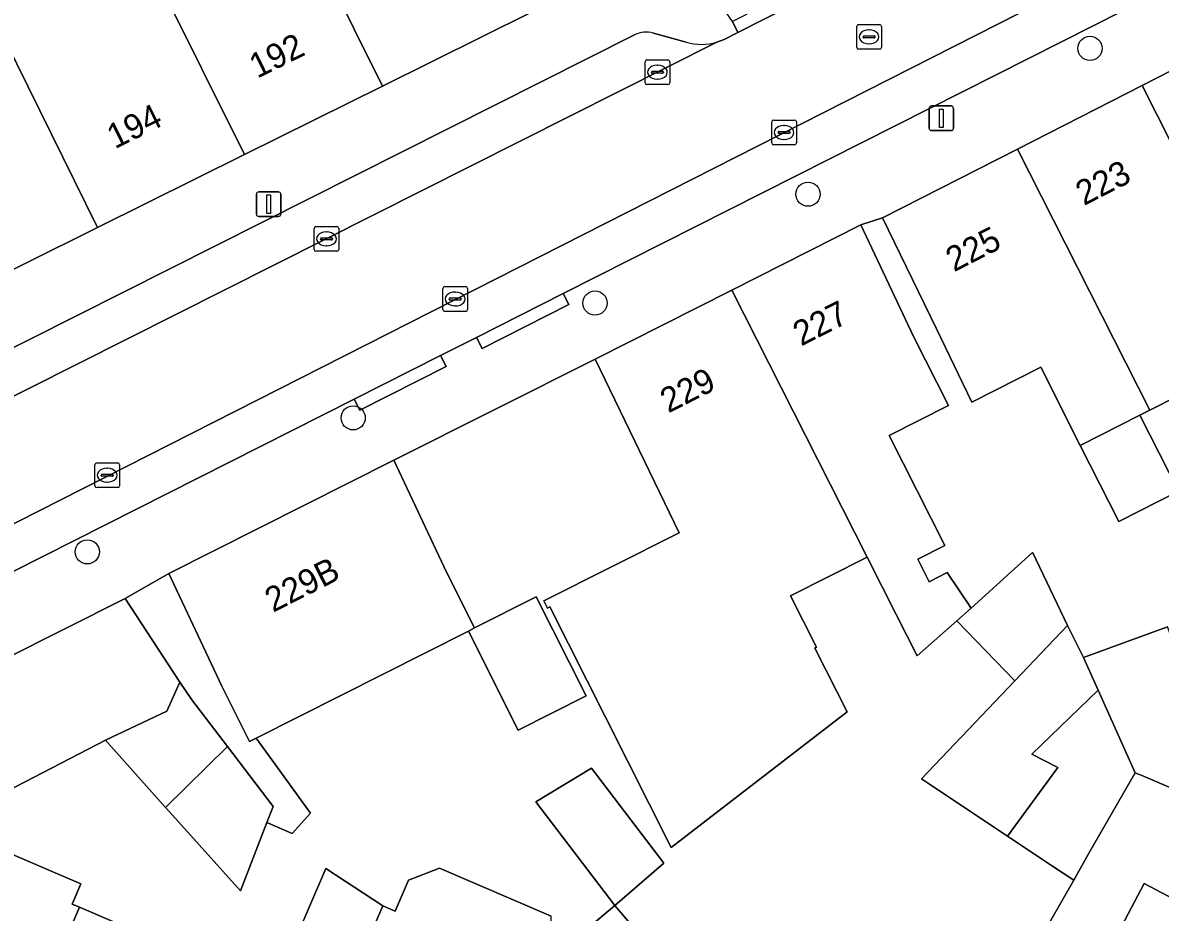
# Model space of a CAD drawing. Extents: x 161771 to 163125, y 382475 to 383179.
# Drawn here: x 162230.92 to 162276.97, y 382640.16 to 382676.18 of the extents above; entities that cross this region are included whole.
import ezdxf

# ---------------------------------------------------------------- set-up
doc = ezdxf.new("R2010")
doc.units = 0
for name, color, linetype in [('IMGEO_Boom', 7, 'Continuous'), ('IMGEO_Erf', 7, 'Continuous'), ('IMGEO_Kolk', 7, 'Continuous'), ('IMGEO_Lichtmast', 7, 'Continuous'), ('IMGEO_Pand', 7, 'Continuous'), ('IMGEO_Pand_nummerreeks', 7, 'Continuous'), ('IMGEO_Parkeervlak_open', 7, 'Continuous'), ('IMGEO_Rijbaan_lokaal_open', 7, 'Continuous'), ('IMGEO_Rioolput', 7, 'Continuous'), ('IMGEO_Voetpad_open', 7, 'Continuous')]:
    doc.layers.add(name, color=color, linetype=linetype)

msp = doc.modelspace()

# ---------------------------------------------------------------- linework, layer by layer
at = {"layer": 'IMGEO_Boom'}
for centre in [(162274.122, 382675.143), (162262.707, 382669.24), (162254.084, 382664.831), (162244.297, 382660.183), (162233.533, 382654.758)]:
    msp.add_circle(centre, 0.489, dxfattribs=at)
at = {"layer": 'IMGEO_Erf'}
for points in [[(162278.779, 382661.628), (162276.538, 382660.493), (162276.144, 382660.294), (162277.703, 382657.216), (162275.288, 382655.992), (162273.729, 382659.07), (162272.128, 382662.231), (162269.344, 382660.821), (162267.907, 382663.783), (162265.725, 382668.281), (162264.844, 382667.999), (162266.991, 382663.446), (162268.391, 382660.683), (162265.991, 382659.467), (162268.246, 382655.015), (162267.149, 382654.46), (162267.616, 382653.537), (162268.346, 382653.927), (162269.306, 382652.481), (162271.796, 382654.732), (162271.806, 382654.711), (162273.212, 382651.773), (162273.865, 382650.475), (162277.261, 382651.725)], [(162270.528, 382636.341), (162273.461, 382641.465), (162272.609, 382642.033), (162270.785, 382643.25), (162267.305, 382645.573), (162271.073, 382649.536), (162268.73, 382651.961), (162267.122, 382650.549), (162266.273, 382652.224), (162265.098, 382654.543), (162262.003, 382652.976), (162263.055, 382650.896), (162262.986, 382650.861), (162264.291, 382648.283), (162257.17, 382642.789), (162254.507, 382648.066), (162252.255, 382652.529), (162252.165, 382652.483), (162252.02, 382652.768), (162257.492, 382655.529), (162254.089, 382662.563), (162245.938, 382658.466), (162248.083, 382653.909), (162249.209, 382651.677), (162251.7, 382652.934), (162253.722, 382648.925), (162250.981, 382647.542), (162248.959, 382651.551), (162240.366, 382647.216), (162242.573, 382644.174), (162241.827, 382643.357), (162240.801, 382643.795), (162239.729, 382641.027), (162237.224, 382643.827), (162236.703, 382644.409), (162234.268, 382647.13), (162229.913, 382644.872)], [(162229.737, 382642.833), (162233.268, 382641.319), (162232.925, 382640.492), (162233.212, 382640.369), (162238.585, 382638.062)], [(162241.991, 382639.144), (162243.188, 382641.933), (162245.49, 382640.43), (162245.999, 382640.212), (162246.537, 382641.466), (162247.788, 382641.95), (162252.313, 382640.007)], [(162279.97, 382639.402), (162276.316, 382641.335), (162273.075, 382635.184)], [(162252.747, 382638.63), (162254.888, 382640.436), (162256.327, 382638.731)]]:
    msp.add_lwpolyline(points, dxfattribs=at)
msp.add_lwpolyline([(162254.888, 382640.436), (162251.686, 382644.632), (162253.937, 382645.998), (162256.874, 382642.15)], close=True, dxfattribs=at)
at = {"layer": 'IMGEO_Kolk'}
for p, q in [((162256.11, 382673.753), (162256.11, 382674.605)), ((162256.185, 382674.679), (162257.037, 382674.679)), ((162256.598, 382674.459), (162256.623, 382674.459)), ((162257.111, 382674.605), (162257.111, 382673.753)), ((162256.369, 382674.173), (162256.369, 382674.185)), ((162256.807, 382674.136), (162256.409, 382674.136)), ((162256.412, 382674.222), (162256.81, 382674.222)), ((162256.621, 382673.899), (162256.596, 382673.899)), ((162256.853, 382674.185), (162256.853, 382674.173)), ((162257.037, 382673.679), (162256.185, 382673.679)), ((162261.237, 382671.313), (162261.237, 382672.165)), ((162261.312, 382672.239), (162262.164, 382672.239)), ((162261.725, 382672.019), (162261.75, 382672.019)), ((162262.238, 382672.165), (162262.238, 382671.313)), ((162261.496, 382671.733), (162261.496, 382671.745)), ((162261.934, 382671.696), (162261.536, 382671.696)), ((162261.539, 382671.782), (162261.937, 382671.782)), ((162261.98, 382671.745), (162261.98, 382671.733)), ((162262.164, 382671.239), (162261.312, 382671.239)), ((162261.748, 382671.459), (162261.723, 382671.459)), ((162242.714, 382667.005), (162242.714, 382667.857)), ((162242.789, 382667.931), (162243.641, 382667.931)), ((162243.715, 382667.857), (162243.715, 382667.005)), ((162242.973, 382667.425), (162242.973, 382667.437)), ((162243.016, 382667.474), (162243.414, 382667.474)), ((162243.202, 382667.711), (162243.227, 382667.711)), ((162243.457, 382667.437), (162243.457, 382667.425)), ((162243.411, 382667.388), (162243.013, 382667.388)), ((162243.225, 382667.151), (162243.2, 382667.151)), ((162243.641, 382666.931), (162242.789, 382666.931)), ((162247.926, 382664.57), (162247.926, 382665.422)), ((162248.001, 382665.496), (162248.853, 382665.496)), ((162248.414, 382665.276), (162248.439, 382665.276)), ((162248.927, 382665.422), (162248.927, 382664.57)), ((162248.185, 382664.99), (162248.185, 382665.002)), ((162248.623, 382664.953), (162248.225, 382664.953)), ((162248.228, 382665.039), (162248.626, 382665.039)), ((162248.437, 382664.716), (162248.412, 382664.716)), ((162248.669, 382665.002), (162248.669, 382664.99)), ((162248.853, 382664.496), (162248.001, 382664.496)), ((162233.838, 382657.434), (162233.838, 382658.286)), ((162233.913, 382658.36), (162234.765, 382658.36)), ((162234.839, 382658.286), (162234.839, 382657.434)), ((162234.097, 382657.854), (162234.097, 382657.866)), ((162234.535, 382657.817), (162234.137, 382657.817)), ((162234.14, 382657.903), (162234.538, 382657.903)), ((162234.326, 382658.14), (162234.351, 382658.14)), ((162234.581, 382657.866), (162234.581, 382657.854)), ((162234.765, 382657.36), (162233.913, 382657.36)), ((162234.349, 382657.58), (162234.324, 382657.58))]:
    msp.add_line(p, q, dxfattribs=at)
for points in [[(162256.11, 382673.753), (162256.11, 382674.605)], [(162256.185, 382674.679), (162257.037, 382674.679)], [(162257.111, 382674.605), (162257.111, 382673.753)], [(162257.037, 382673.679), (162256.185, 382673.679)], [(162261.237, 382671.313), (162261.237, 382672.165)], [(162261.312, 382672.239), (162262.164, 382672.239)], [(162262.238, 382672.165), (162262.238, 382671.313)], [(162262.164, 382671.239), (162261.312, 382671.239)], [(162242.714, 382667.005), (162242.714, 382667.857)], [(162242.789, 382667.931), (162243.641, 382667.931)], [(162243.715, 382667.857), (162243.715, 382667.005)], [(162243.641, 382666.931), (162242.789, 382666.931)], [(162247.926, 382664.57), (162247.926, 382665.422)], [(162248.001, 382665.496), (162248.853, 382665.496)], [(162248.927, 382665.422), (162248.927, 382664.57)], [(162248.853, 382664.496), (162248.001, 382664.496)], [(162233.838, 382657.434), (162233.838, 382658.286)], [(162233.913, 382658.36), (162234.765, 382658.36)], [(162234.839, 382658.286), (162234.839, 382657.434)], [(162234.765, 382657.36), (162233.913, 382657.36)]]:
    msp.add_lwpolyline(points, dxfattribs=at)
for centre, radius, start, end in [((162256.187, 382674.603), 0.0765, 91.552, 178.448), ((162256.187, 382674.603), 0.0765, 91.552, 178.448), ((162257.035, 382674.603), 0.0765, 1.552, 88.448), ((162257.035, 382674.603), 0.0765, 1.552, 88.448), ((162256.409, 382674.182), 0.0403, 85.8775, 175.7526), ((162256.406, 382674.172), 0.0366, 178.938, 274.7102), ((162256.81, 382674.179), 0.043, 264.8664, 352.4533), ((162256.814, 382674.184), 0.0386, 1.7309, 96.639), ((162256.187, 382673.755), 0.0765, 181.552, 268.448), ((162256.187, 382673.755), 0.0765, 181.552, 268.448), ((162257.035, 382673.755), 0.0765, 271.552, 358.448), ((162257.035, 382673.755), 0.0765, 271.552, 358.448), ((162261.314, 382672.163), 0.0765, 91.552, 178.448), ((162261.314, 382672.163), 0.0765, 91.552, 178.448), ((162262.162, 382672.163), 0.0765, 1.552, 88.448), ((162262.162, 382672.163), 0.0765, 1.552, 88.448), ((162261.536, 382671.742), 0.0403, 85.8775, 175.7526), ((162261.533, 382671.732), 0.0366, 178.938, 274.7102), ((162261.937, 382671.739), 0.043, 264.8664, 352.4533), ((162261.941, 382671.744), 0.0386, 1.7309, 96.639), ((162261.314, 382671.315), 0.0765, 181.552, 268.448), ((162261.314, 382671.315), 0.0765, 181.552, 268.448), ((162262.162, 382671.315), 0.0765, 271.552, 358.448), ((162262.162, 382671.315), 0.0765, 271.552, 358.448), ((162242.791, 382667.855), 0.0765, 91.552, 178.448), ((162242.791, 382667.855), 0.0765, 91.552, 178.448), ((162243.639, 382667.855), 0.0765, 1.552, 88.448), ((162243.639, 382667.855), 0.0765, 1.552, 88.448), ((162243.013, 382667.434), 0.0403, 85.8775, 175.7526), ((162243.01, 382667.424), 0.0366, 178.938, 274.7102), ((162243.414, 382667.431), 0.043, 264.8664, 352.4533), ((162243.418, 382667.436), 0.0386, 1.7309, 96.639), ((162242.791, 382667.007), 0.0765, 181.552, 268.448), ((162242.791, 382667.007), 0.0765, 181.552, 268.448), ((162243.639, 382667.007), 0.0765, 271.552, 358.448), ((162243.639, 382667.007), 0.0765, 271.552, 358.448), ((162248.003, 382665.42), 0.0765, 91.552, 178.448), ((162248.003, 382665.42), 0.0765, 91.552, 178.448), ((162248.851, 382665.42), 0.0765, 1.552, 88.448), ((162248.851, 382665.42), 0.0765, 1.552, 88.448), ((162248.225, 382664.999), 0.0403, 85.8775, 175.7526), ((162248.222, 382664.989), 0.0366, 178.938, 274.7102), ((162248.626, 382664.996), 0.043, 264.8664, 352.4533), ((162248.63, 382665.001), 0.0386, 1.7309, 96.639), ((162248.003, 382664.572), 0.0765, 181.552, 268.448), ((162248.003, 382664.572), 0.0765, 181.552, 268.448), ((162248.851, 382664.572), 0.0765, 271.552, 358.448), ((162248.851, 382664.572), 0.0765, 271.552, 358.448), ((162233.915, 382658.284), 0.0765, 91.552, 178.448), ((162233.915, 382658.284), 0.0765, 91.552, 178.448), ((162234.763, 382658.284), 0.0765, 1.552, 88.448), ((162234.763, 382658.284), 0.0765, 1.552, 88.448), ((162234.137, 382657.863), 0.0403, 85.8775, 175.7526), ((162234.134, 382657.853), 0.0366, 178.938, 274.7102), ((162234.538, 382657.86), 0.043, 264.8664, 352.4533), ((162234.542, 382657.865), 0.0386, 1.7309, 96.639), ((162233.915, 382657.436), 0.0765, 181.552, 268.448), ((162233.915, 382657.436), 0.0765, 181.552, 268.448), ((162234.763, 382657.436), 0.0765, 271.552, 358.448), ((162234.763, 382657.436), 0.0765, 271.552, 358.448)]:
    msp.add_arc(centre, radius, start, end, dxfattribs=at)
for centre, major_axis, ratio, start_param, end_param in [((162256.597, 382674.179), (-0.387, 0.002), 0.722429, 4.712389, 7.853982), ((162256.622, 382674.179), (-0.39, 0.002), 0.717154, 1.570796, 4.712389), ((162261.724, 382671.739), (-0.387, 0.002), 0.722429, 4.712389, 7.853982), ((162261.749, 382671.739), (-0.39, 0.002), 0.717154, 1.570796, 4.712389), ((162243.201, 382667.431), (-0.387, 0.002), 0.722429, 4.712389, 7.853982), ((162243.226, 382667.431), (-0.39, 0.002), 0.717154, 1.570796, 4.712389), ((162248.413, 382664.996), (-0.387, 0.002), 0.722429, 4.712389, 7.853982), ((162248.438, 382664.996), (-0.39, 0.002), 0.717154, 1.570796, 4.712389), ((162234.325, 382657.86), (-0.387, 0.002), 0.722429, 4.712389, 7.853982), ((162234.35, 382657.86), (-0.39, 0.002), 0.717154, 1.570796, 4.712389)]:
    msp.add_ellipse(centre, major_axis=major_axis, ratio=ratio, start_param=start_param, end_param=end_param, dxfattribs=at)
at = {"layer": 'IMGEO_Lichtmast'}
for p, q in [((162267.606, 382671.913), (162267.606, 382672.713)), ((162267.606, 382672.713), (162267.606, 382671.913)), ((162267.706, 382672.813), (162268.496, 382672.813)), ((162268.496, 382672.813), (162267.706, 382672.813)), ((162268.596, 382672.713), (162268.596, 382671.913)), ((162268.596, 382671.913), (162268.596, 382672.713)), ((162268.496, 382671.813), (162267.706, 382671.813)), ((162267.706, 382671.813), (162268.496, 382671.813)), ((162240.478, 382669.336), (162241.268, 382669.336)), ((162241.268, 382669.336), (162240.478, 382669.336)), ((162240.378, 382668.436), (162240.378, 382669.236)), ((162240.378, 382669.236), (162240.378, 382668.436)), ((162241.368, 382669.236), (162241.368, 382668.436)), ((162241.368, 382668.436), (162241.368, 382669.236)), ((162241.268, 382668.336), (162240.478, 382668.336)), ((162240.478, 382668.336), (162241.268, 382668.336))]:
    msp.add_line(p, q, dxfattribs=at)
for points in [[(162268.026, 382672.688), (162268.176, 382672.688), (162268.176, 382671.938), (162268.026, 382671.938), (162268.026, 382672.688)], [(162240.798, 382669.211), (162240.948, 382669.211), (162240.948, 382668.461), (162240.798, 382668.461), (162240.798, 382669.211)]]:
    msp.add_lwpolyline(points, dxfattribs=at)
for centre, start, end in [((162267.706, 382672.713), 90, 180), ((162267.706, 382672.713), 90, 180), ((162268.496, 382672.713), 0, 90), ((162268.496, 382672.713), 360, 90), ((162267.706, 382671.913), 180, 270), ((162267.706, 382671.913), 180, 270), ((162268.496, 382671.913), 270, 0), ((162268.496, 382671.913), 270, 0), ((162240.478, 382669.236), 90, 180), ((162240.478, 382669.236), 90, 180), ((162241.268, 382669.236), 0, 90), ((162241.268, 382669.236), 360, 90), ((162240.478, 382668.436), 180, 270), ((162240.478, 382668.436), 180, 270), ((162241.268, 382668.436), 270, 0), ((162241.268, 382668.436), 270, 0)]:
    msp.add_arc(centre, 0.1, start, end, dxfattribs=at)
at = {"layer": 'IMGEO_Pand'}
for points in [[(162247.808, 382683.867), (162253.528, 382686.792), (162249.687, 382693.355), (162247.544, 382692.14), (162242.763, 382689.429), (162240.545, 382693.12), (162236.155, 382690.326), (162237.988, 382687.197), (162239.707, 382684.263), (162241.861, 382680.826), (162242.037, 382680.546), (162245.48, 382673.614), (162251.52, 382676.611)], [(162242.037, 382680.546), (162241.861, 382680.826), (162239.633, 382679.687), (162238.577, 382681.961), (162235.012, 382680.173), (162236.32, 382677.993), (162236.452, 382677.773), (162239.895, 382670.843), (162245.48, 382673.614)], [(162233.953, 382667.895), (162239.895, 382670.843), (162236.452, 382677.773), (162236.32, 382677.993), (162235.012, 382680.173), (162229.268, 382677.383)], [(162229.268, 382677.383), (162228.216, 382679.547), (162222.234, 382676.642), (162222.49, 382676.115), (162224.533, 382671.91), (162227.996, 382664.939), (162233.953, 382667.895)], [(162281.093, 382676.126), (162276.232, 382673.645), (162279.707, 382666.786), (162279.977, 382666.241), (162281.047, 382664.078), (162281.524, 382663.114), (162283.847, 382664.291), (162286.427, 382665.598)], [(162276.232, 382673.645), (162271.182, 382671.067), (162276.538, 382660.493), (162278.779, 382661.628), (162278.228, 382662.716), (162281.047, 382664.078), (162279.977, 382666.241), (162279.707, 382666.786)], [(162271.182, 382671.067), (162265.725, 382668.281), (162267.907, 382663.783), (162269.344, 382660.821), (162272.128, 382662.231), (162273.729, 382659.07), (162276.144, 382660.294), (162276.538, 382660.493)], [(162265.991, 382659.467), (162268.391, 382660.683), (162266.991, 382663.446), (162264.844, 382667.999), (162259.62, 382665.358), (162265.098, 382654.543), (162266.273, 382652.224), (162267.122, 382650.549), (162268.73, 382651.961), (162269.306, 382652.481), (162268.346, 382653.927), (162267.616, 382653.537), (162267.149, 382654.46), (162268.246, 382655.015)], [(162265.098, 382654.543), (162259.62, 382665.358), (162254.089, 382662.563), (162257.492, 382655.529), (162252.02, 382652.768), (162252.165, 382652.483), (162252.255, 382652.529), (162254.507, 382648.066), (162257.17, 382642.789), (162264.291, 382648.283), (162262.986, 382650.861), (162263.055, 382650.896), (162262.003, 382652.976)], [(162276.144, 382660.294), (162273.729, 382659.07), (162275.288, 382655.992), (162277.703, 382657.216)], [(162249.209, 382651.677), (162248.083, 382653.909), (162245.938, 382658.466), (162236.833, 382653.879), (162238.976, 382649.315), (162240.102, 382647.083), (162240.366, 382647.216), (162248.959, 382651.551)], [(162271.806, 382654.711), (162271.796, 382654.732), (162269.306, 382652.481), (162268.73, 382651.961), (162271.073, 382649.536), (162273.212, 382651.773)], [(162236.752, 382648.31), (162237.279, 382649.487), (162235.069, 382652.868), (162225.233, 382647.926), (162221.749, 382646.182), (162227.718, 382643.769), (162229.913, 382644.872), (162234.268, 382647.13)], [(162249.209, 382651.677), (162248.959, 382651.551), (162250.981, 382647.542), (162253.722, 382648.925), (162251.7, 382652.934)], [(162274.454, 382649.16), (162273.865, 382650.475), (162273.212, 382651.773), (162271.073, 382649.536), (162267.305, 382645.573), (162270.785, 382643.25), (162272.821, 382646.028), (162271.77, 382646.566)], [(162277.261, 382651.725), (162273.865, 382650.475), (162274.454, 382649.16), (162275.951, 382645.815), (162276.281, 382645.674), (162280.164, 382644.016)], [(162239.206, 382646.872), (162237.77, 382648.765), (162237.279, 382649.487), (162236.752, 382648.31), (162234.268, 382647.13), (162236.703, 382644.409)], [(162275.951, 382645.815), (162274.454, 382649.16), (162271.77, 382646.566), (162272.821, 382646.028), (162270.785, 382643.25), (162272.609, 382642.033), (162273.461, 382641.465), (162274.067, 382642.524)], [(162241.051, 382644.44), (162239.206, 382646.872), (162236.703, 382644.409), (162237.224, 382643.827), (162239.729, 382641.027), (162240.801, 382643.795)], [(162254.888, 382640.436), (162256.874, 382642.15), (162253.937, 382645.998), (162251.686, 382644.632)], [(162273.461, 382641.465), (162270.528, 382636.341), (162273.075, 382635.184), (162276.316, 382641.335), (162279.97, 382639.402), (162281.873, 382643.286), (162280.164, 382644.016), (162276.281, 382645.674), (162275.951, 382645.815), (162274.067, 382642.524)], [(162233.212, 382640.369), (162232.925, 382640.492), (162233.268, 382641.319), (162229.737, 382642.833), (162227.693, 382643.71), (162224.667, 382636.684), (162230.555, 382634.184)], [(162251.518, 382637.593), (162251.714, 382637.758), (162252.747, 382638.63), (162252.279, 382639.185), (162252.313, 382640.007), (162247.788, 382641.95), (162246.537, 382641.466), (162245.999, 382640.212), (162245.49, 382640.43), (162244.479, 382638.076), (162243.557, 382635.928), (162244.1, 382635.695), (162241.457, 382629.541), (162247.257, 382627.071)], [(162245.49, 382640.43), (162243.188, 382641.933), (162241.991, 382639.144), (162244.479, 382638.076)], [(162238.585, 382638.062), (162233.212, 382640.369), (162230.555, 382634.184), (162235.937, 382631.893)], [(162252.053, 382633.244), (162253.104, 382635.691), (162256.327, 382638.731), (162254.888, 382640.436), (162252.747, 382638.63), (162251.714, 382637.758), (162251.518, 382637.593), (162247.257, 382627.071), (162252.373, 382624.853), (162254.232, 382629.561), (162254.802, 382630.896), (162255.226, 382631.889)]]:
    msp.add_lwpolyline(points, close=True, dxfattribs=at)
at = {"layer": 'IMGEO_Parkeervlak_open'}
for points in [[(162401.256, 382747.01), (162400.386, 382746.491), (162370.2, 382728.476), (162367.741, 382727.079), (162354.685, 382720.034), (162351.77, 382718.461), (162349.822, 382717.41), (162348.194, 382716.555), (162332.897, 382708.52), (162326.104, 382704.354), (162325.132, 382703.807), (162292.384, 382687.247), (162288.66, 382685.364), (162272.146, 382677.013), (162226.284, 382653.729), (162225.203, 382653.3)], [(162226.19, 382651.795), (162226.475, 382651.909), (162227.961, 382652.66), (162244.337, 382660.938), (162247.835, 382662.706), (162249.289, 382663.441), (162252.798, 382665.214), (162272.969, 382675.41), (162322.131, 382700.285)], [(162255.686, 382675.69), (162225.558, 382660.519), (162218.779, 382657.135), (162217.093, 382656.32)], [(162257.777, 382675.401), (162256.448, 382675.766)], [(162215.227, 382653.35), (162259.018, 382675.401)]]:
    msp.add_lwpolyline(points, dxfattribs=at)
for centre, radius, start, end in [((162256.165, 382674.741), 1.063, 74.5859, 116.8055), ((162258.398, 382677.316), 2.013, 252.05, 287.95)]:
    msp.add_arc(centre, radius, start, end, dxfattribs=at)
at = {"layer": 'IMGEO_Rijbaan_lokaal_open'}
for points in [[(162272.146, 382677.013), (162288.66, 382685.364), (162286.63, 382689.373), (162270.89, 382681.387), (162270.451, 382681.164), (162259.872, 382675.793), (162259.311, 382675.51), (162259.018, 382675.401), (162215.227, 382653.35), (162215.202, 382653.338), (162214.056, 382652.688)], [(162225.203, 382653.3), (162226.284, 382653.729), (162272.146, 382677.013)]]:
    msp.add_lwpolyline(points, dxfattribs=at)
at = {"layer": 'IMGEO_Rioolput'}
for p, q in [((162264.677, 382675.184), (162264.677, 382676.036)), ((162264.752, 382676.11), (162265.604, 382676.11)), ((162265.165, 382675.89), (162265.19, 382675.89)), ((162265.678, 382676.036), (162265.678, 382675.184)), ((162264.936, 382675.604), (162264.936, 382675.616)), ((162265.374, 382675.567), (162264.976, 382675.567)), ((162264.979, 382675.653), (162265.377, 382675.653)), ((162265.188, 382675.33), (162265.163, 382675.33)), ((162265.42, 382675.616), (162265.42, 382675.604)), ((162265.604, 382675.11), (162264.752, 382675.11))]:
    msp.add_line(p, q, dxfattribs=at)
for points in [[(162264.677, 382675.184), (162264.677, 382676.036)], [(162264.752, 382676.11), (162265.604, 382676.11)], [(162265.678, 382676.036), (162265.678, 382675.184)], [(162265.604, 382675.11), (162264.752, 382675.11)]]:
    msp.add_lwpolyline(points, dxfattribs=at)
for centre, radius, start, end in [((162264.754, 382676.034), 0.0765, 91.552, 178.448), ((162264.754, 382676.034), 0.0765, 91.552, 178.448), ((162265.602, 382676.034), 0.0765, 1.552, 88.448), ((162265.602, 382676.034), 0.0765, 1.552, 88.448), ((162264.976, 382675.613), 0.0403, 85.8775, 175.7526), ((162264.973, 382675.603), 0.0366, 178.938, 274.7102), ((162265.377, 382675.61), 0.043, 264.8664, 352.4533), ((162265.381, 382675.615), 0.0386, 1.7309, 96.639), ((162264.754, 382675.186), 0.0765, 181.552, 268.448), ((162264.754, 382675.186), 0.0765, 181.552, 268.448), ((162265.602, 382675.186), 0.0765, 271.552, 358.448), ((162265.602, 382675.186), 0.0765, 271.552, 358.448)]:
    msp.add_arc(centre, radius, start, end, dxfattribs=at)
for centre, major_axis, ratio, start_param, end_param in [((162265.164, 382675.61), (-0.387, 0.002), 0.722429, 4.712389, 7.853982), ((162265.189, 382675.61), (-0.39, 0.002), 0.717154, 1.570796, 4.712389)]:
    msp.add_ellipse(centre, major_axis=major_axis, ratio=ratio, start_param=start_param, end_param=end_param, dxfattribs=at)
at = {"layer": 'IMGEO_Voetpad_open'}
for points in [[(162322.131, 382700.285), (162272.969, 382675.41), (162252.798, 382665.214), (162253.023, 382664.768), (162249.514, 382662.995), (162249.289, 382663.441), (162247.835, 382662.706), (162248.06, 382662.26), (162244.562, 382660.492), (162244.337, 382660.938), (162227.961, 382652.66), (162226.475, 382651.909), (162226.19, 382651.795)], [(162259.018, 382675.401), (162259.311, 382675.51), (162259.872, 382675.793), (162259.646, 382676.238), (162257.389, 382679.523), (162251.52, 382676.611), (162245.48, 382673.614), (162239.895, 382670.843), (162233.953, 382667.895), (162227.996, 382664.939), (162222.263, 382662.095), (162216.656, 382659.313), (162207.825, 382654.931), (162208.22, 382654.26), (162207.575, 382653.731), (162205.718, 382652.21), (162199.862, 382647.487), (162203.17, 382646.308), (162205.019, 382647.798)], [(162217.093, 382656.32), (162218.779, 382657.135), (162225.558, 382660.519), (162255.686, 382675.69)], [(162218.383, 382640.035), (162219.545, 382642.793), (162220.201, 382642.544), (162221.749, 382646.182), (162225.233, 382647.926), (162235.069, 382652.868), (162236.833, 382653.879), (162245.938, 382658.466), (162254.089, 382662.563), (162259.62, 382665.358), (162264.844, 382667.999), (162265.725, 382668.281), (162271.182, 382671.067), (162276.232, 382673.645), (162281.093, 382676.126)], [(162256.448, 382675.766), (162257.777, 382675.401)]]:
    msp.add_lwpolyline(points, dxfattribs=at)
for points in [[(162259.872, 382675.793), (162270.451, 382681.164), (162270.225, 382681.609), (162259.646, 382676.238)], [(162249.289, 382663.441), (162249.514, 382662.995), (162253.023, 382664.768), (162252.798, 382665.214)], [(162244.337, 382660.938), (162244.562, 382660.492), (162248.06, 382662.26), (162247.835, 382662.706)], [(162238.976, 382649.315), (162236.833, 382653.879), (162235.069, 382652.868), (162237.279, 382649.487), (162237.77, 382648.765), (162239.206, 382646.872), (162241.051, 382644.44), (162240.801, 382643.795), (162241.827, 382643.357), (162242.573, 382644.174), (162240.366, 382647.216), (162240.102, 382647.083)]]:
    msp.add_lwpolyline(points, close=True, dxfattribs=at)
for centre, radius, start, end in [((162256.165, 382674.741), 1.063, 74.5859, 116.8055), ((162258.398, 382677.316), 2.013, 252.05, 287.95)]:
    msp.add_arc(centre, radius, start, end, dxfattribs=at)

# ---------------------------------------------------------------- texts
at = {"layer": 'IMGEO_Pand_nummerreeks'}
for s, rotation, p in [('192', 26.3904, (162240.413, 382673.912)), ('194', 26.3874, (162234.65, 382671.054)), ('223', 27.0436, (162273.874, 382668.758)), ('225', 27.0436, (162268.617, 382666.075)), ('227', 26.7686, (162262.427, 382663.07)), ('229', 26.7686, (162257.053, 382660.359)), ('229B', 26.7686, (162241.052, 382652.289))]:
    msp.add_text(s, height=1, rotation=rotation, dxfattribs=at).set_placement(p)

doc.saveas('drawing.dxf')
